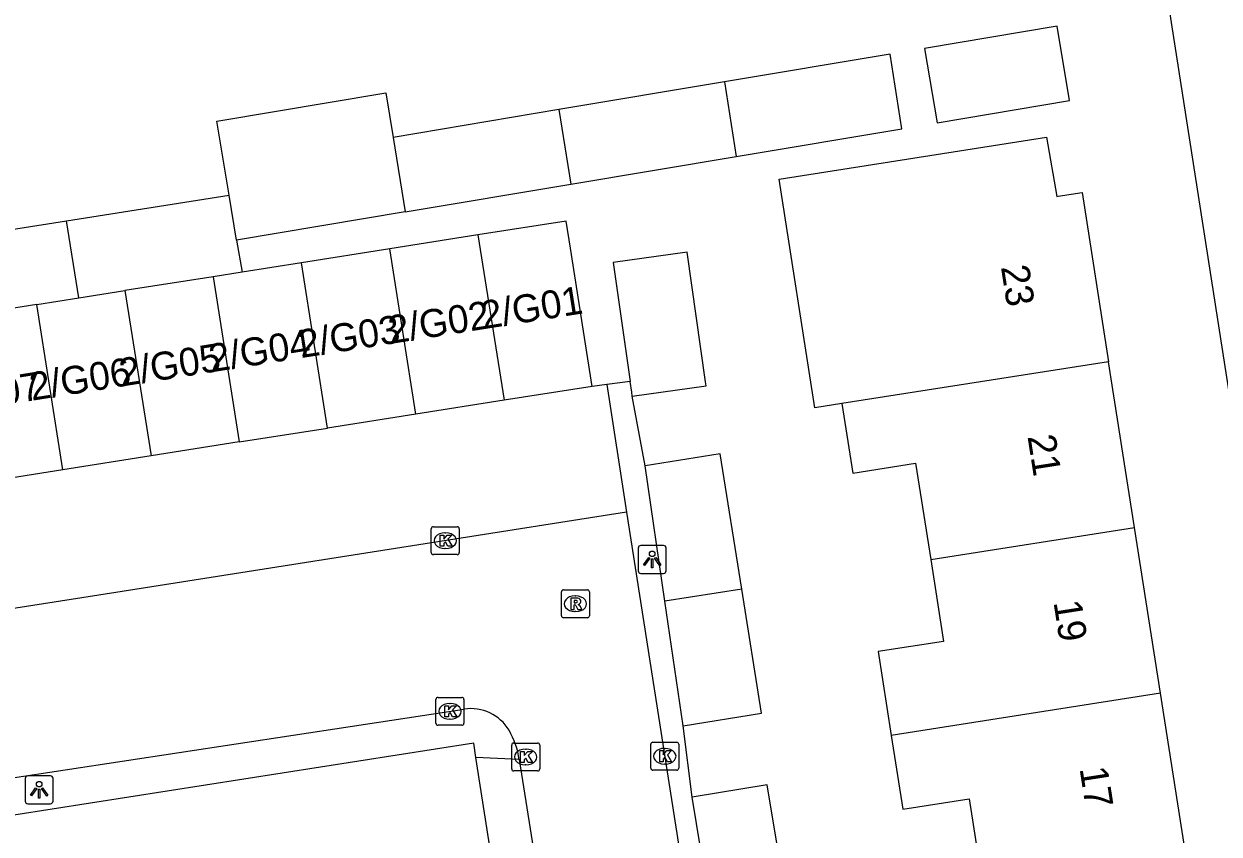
# Model space of a CAD drawing. Extents: x 160077 to 160945, y 386481 to 387498.
# Drawn here: x 160620.3 to 160663.02, y 387320.15 to 387349.13 of the extents above; entities that cross this region are included whole.
import ezdxf

# ---------------------------------------------------------------- set-up
doc = ezdxf.new("R2010")
doc.units = 0
for name, color, linetype in [('IMGEO_Kolk', 7, 'Continuous'), ('IMGEO_Lichtpunt', 7, 'Continuous'), ('IMGEO_Pand', 7, 'Continuous'), ('IMGEO_Pand_nummerreeks', 7, 'Continuous'), ('IMGEO_Rijbaan_lokaal_open', 7, 'Continuous'), ('IMGEO_Rioolput', 7, 'Continuous'), ('IMGEO_Voetpad_open', 7, 'Continuous')]:
    doc.layers.add(name, color=color, linetype=linetype)

msp = doc.modelspace()

# ---------------------------------------------------------------- linework, layer by layer
at = {"layer": 'IMGEO_Kolk'}
for p, q in [((160634.861, 387330.218), (160634.861, 387331.07)), ((160634.936, 387331.144), (160635.788, 387331.144)), ((160635.349, 387330.924), (160635.374, 387330.924)), ((160635.862, 387331.07), (160635.862, 387330.218)), ((160635.372, 387330.364), (160635.347, 387330.364)), ((160635.788, 387330.144), (160634.936, 387330.144)), ((160635.027, 387324.115), (160635.027, 387324.967)), ((160635.102, 387325.041), (160635.954, 387325.041)), ((160635.515, 387324.821), (160635.54, 387324.821)), ((160636.028, 387324.967), (160636.028, 387324.115)), ((160635.954, 387324.041), (160635.102, 387324.041)), ((160635.538, 387324.261), (160635.513, 387324.261)), ((160637.735, 387322.482), (160637.735, 387323.334)), ((160637.81, 387323.408), (160638.662, 387323.408)), ((160638.223, 387323.188), (160638.248, 387323.188)), ((160638.736, 387323.334), (160638.736, 387322.482)), ((160642.706, 387322.51), (160642.706, 387323.362)), ((160642.781, 387323.436), (160643.633, 387323.436)), ((160643.194, 387323.216), (160643.219, 387323.216)), ((160643.707, 387323.362), (160643.707, 387322.51)), ((160643.217, 387322.656), (160643.192, 387322.656)), ((160638.662, 387322.408), (160637.81, 387322.408)), ((160638.246, 387322.628), (160638.221, 387322.628)), ((160643.633, 387322.436), (160642.781, 387322.436))]:
    msp.add_line(p, q, dxfattribs=at)
for points in [[(160634.861, 387330.218), (160634.861, 387331.07)], [(160634.936, 387331.144), (160635.788, 387331.144)], [(160635.182, 387330.844), (160635.305, 387330.844), (160635.305, 387330.693), (160635.435, 387330.844), (160635.599, 387330.844), (160635.453, 387330.693), (160635.606, 387330.444), (160635.454, 387330.444), (160635.369, 387330.608), (160635.305, 387330.541), (160635.305, 387330.444), (160635.182, 387330.444), (160635.182, 387330.844)], [(160635.862, 387331.07), (160635.862, 387330.218)], [(160635.788, 387330.144), (160634.936, 387330.144)], [(160635.027, 387324.115), (160635.027, 387324.967)], [(160635.102, 387325.041), (160635.954, 387325.041)], [(160636.028, 387324.967), (160636.028, 387324.115)], [(160635.348, 387324.741), (160635.471, 387324.741), (160635.471, 387324.59), (160635.601, 387324.741), (160635.765, 387324.741), (160635.619, 387324.59), (160635.772, 387324.341), (160635.62, 387324.341), (160635.535, 387324.505), (160635.471, 387324.438), (160635.471, 387324.341), (160635.348, 387324.341), (160635.348, 387324.741)], [(160635.954, 387324.041), (160635.102, 387324.041)], [(160637.735, 387322.482), (160637.735, 387323.334)], [(160637.81, 387323.408), (160638.662, 387323.408)], [(160638.056, 387323.108), (160638.179, 387323.108), (160638.179, 387322.957), (160638.309, 387323.108), (160638.473, 387323.108), (160638.327, 387322.957), (160638.48, 387322.708), (160638.328, 387322.708), (160638.243, 387322.872), (160638.179, 387322.805), (160638.179, 387322.708), (160638.056, 387322.708), (160638.056, 387323.108)], [(160638.736, 387323.334), (160638.736, 387322.482)], [(160642.706, 387322.51), (160642.706, 387323.362)], [(160642.781, 387323.436), (160643.633, 387323.436)], [(160643.027, 387323.136), (160643.15, 387323.136), (160643.15, 387322.985), (160643.28, 387323.136), (160643.444, 387323.136), (160643.298, 387322.985), (160643.451, 387322.736), (160643.299, 387322.736), (160643.214, 387322.9), (160643.15, 387322.833), (160643.15, 387322.736), (160643.027, 387322.736), (160643.027, 387323.136)], [(160643.707, 387323.362), (160643.707, 387322.51)], [(160638.662, 387322.408), (160637.81, 387322.408)], [(160643.633, 387322.436), (160642.781, 387322.436)]]:
    msp.add_lwpolyline(points, dxfattribs=at)
for centre, start, end in [((160634.938, 387331.068), 91.552, 178.448), ((160634.938, 387331.068), 91.552, 178.448), ((160635.786, 387331.068), 1.552, 88.448), ((160635.786, 387331.068), 1.552, 88.448), ((160634.938, 387330.22), 181.552, 268.448), ((160634.938, 387330.22), 181.552, 268.448), ((160635.786, 387330.22), 271.552, 358.448), ((160635.786, 387330.22), 271.552, 358.448), ((160635.104, 387324.965), 91.552, 178.448), ((160635.104, 387324.965), 91.552, 178.448), ((160635.952, 387324.965), 1.552, 88.448), ((160635.952, 387324.965), 1.552, 88.448), ((160635.104, 387324.117), 181.552, 268.448), ((160635.104, 387324.117), 181.552, 268.448), ((160635.952, 387324.117), 271.552, 358.448), ((160635.952, 387324.117), 271.552, 358.448), ((160637.812, 387323.332), 91.552, 178.448), ((160637.812, 387323.332), 91.552, 178.448), ((160638.66, 387323.332), 1.552, 88.448), ((160638.66, 387323.332), 1.552, 88.448), ((160642.783, 387323.36), 91.552, 178.448), ((160642.783, 387323.36), 91.552, 178.448), ((160643.631, 387323.36), 1.552, 88.448), ((160643.631, 387323.36), 1.552, 88.448), ((160637.812, 387322.484), 181.552, 268.448), ((160637.812, 387322.484), 181.552, 268.448), ((160638.66, 387322.484), 271.552, 358.448), ((160638.66, 387322.484), 271.552, 358.448), ((160642.783, 387322.512), 181.552, 268.448), ((160642.783, 387322.512), 181.552, 268.448), ((160643.631, 387322.512), 271.552, 358.448), ((160643.631, 387322.512), 271.552, 358.448)]:
    msp.add_arc(centre, 0.0765, start, end, dxfattribs=at)
for centre, major_axis, ratio, start_param, end_param in [((160635.348, 387330.644), (-0.387, 0.002), 0.722429, 4.712389, 7.853982), ((160635.373, 387330.644), (-0.39, 0.002), 0.717154, 1.570796, 4.712389), ((160635.514, 387324.541), (-0.387, 0.002), 0.722429, 4.712389, 7.853982), ((160635.539, 387324.541), (-0.39, 0.002), 0.717154, 1.570796, 4.712389), ((160638.222, 387322.908), (-0.387, 0.002), 0.722429, 4.712389, 7.853982), ((160638.247, 387322.908), (-0.39, 0.002), 0.717154, 1.570796, 4.712389), ((160643.193, 387322.936), (-0.387, 0.002), 0.722429, 4.712389, 7.853982), ((160643.218, 387322.936), (-0.39, 0.002), 0.717154, 1.570796, 4.712389)]:
    msp.add_ellipse(centre, major_axis=major_axis, ratio=ratio, start_param=start_param, end_param=end_param, dxfattribs=at)
at = {"layer": 'IMGEO_Lichtpunt'}
for p, q in [((160642.258, 387330.377), (160642.258, 387329.57)), ((160642.258, 387330.377), (160642.258, 387329.57)), ((160643.16, 387330.472), (160642.352, 387330.472)), ((160643.16, 387330.472), (160642.352, 387330.472)), ((160643.254, 387329.57), (160643.254, 387330.377)), ((160643.254, 387329.57), (160643.254, 387330.377)), ((160642.352, 387329.476), (160643.16, 387329.476)), ((160642.352, 387329.476), (160643.16, 387329.476)), ((160621.249, 387322.235), (160620.441, 387322.235)), ((160621.249, 387322.235), (160620.441, 387322.235)), ((160620.347, 387322.14), (160620.347, 387321.333)), ((160620.347, 387322.14), (160620.347, 387321.333)), ((160621.343, 387321.333), (160621.343, 387322.14)), ((160621.343, 387321.333), (160621.343, 387322.14)), ((160620.441, 387321.239), (160621.249, 387321.239)), ((160620.441, 387321.239), (160621.249, 387321.239))]:
    msp.add_line(p, q, dxfattribs=at)
for points in [[(160642.632, 387330.041), (160642.671, 387330.013), (160642.483, 387329.751), (160642.445, 387329.778), (160642.632, 387330.041)], [(160642.734, 387329.993), (160642.781, 387329.993), (160642.781, 387329.671), (160642.734, 387329.671), (160642.734, 387329.993)], [(160642.844, 387330.013), (160642.882, 387330.04), (160643.069, 387329.778), (160643.03, 387329.75), (160642.844, 387330.013)], [(160620.721, 387321.804), (160620.76, 387321.776), (160620.572, 387321.514), (160620.534, 387321.541), (160620.721, 387321.804)], [(160620.933, 387321.776), (160620.971, 387321.803), (160621.158, 387321.541), (160621.119, 387321.513), (160620.933, 387321.776)], [(160620.823, 387321.756), (160620.87, 387321.756), (160620.87, 387321.434), (160620.823, 387321.434), (160620.823, 387321.756)]]:
    msp.add_lwpolyline(points, dxfattribs=at)
for centre in [(160642.757, 387330.175), (160620.846, 387321.938)]:
    msp.add_circle(centre, 0.0994, dxfattribs=at)
for centre, start, end in [((160642.352, 387330.377), 90, 180), ((160642.352, 387330.377), 90, 180), ((160643.16, 387330.377), 0, 90), ((160643.16, 387330.377), 0, 90), ((160642.352, 387329.57), 180, 270), ((160642.352, 387329.57), 180, 270), ((160643.16, 387329.57), 270, 0), ((160643.16, 387329.57), 270, 360), ((160620.441, 387322.14), 90, 180), ((160620.441, 387322.14), 90, 180), ((160621.249, 387322.14), 0, 90), ((160621.249, 387322.14), 0, 90), ((160620.441, 387321.333), 180, 270), ((160620.441, 387321.333), 180, 270), ((160621.249, 387321.333), 270, 0), ((160621.249, 387321.333), 270, 360)]:
    msp.add_arc(centre, 0.0946, start, end, dxfattribs=at)
at = {"layer": 'IMGEO_Pand'}
for points in [[(160657.673, 387346.382), (160657.227, 387349.044), (160652.49, 387348.249), (160652.936, 387345.587), (160657.673, 387346.382)], [(160645.762, 387344.385), (160651.68, 387345.377), (160651.256, 387348.042), (160645.339, 387347.051)], [(160645.339, 387347.051), (160639.421, 387346.059)], [(160645.339, 387347.051), (160645.762, 387344.385)], [(160627.636, 387343), (160627.193, 387345.641), (160633.238, 387346.654), (160633.504, 387345.068)], [(160639.421, 387346.059), (160633.504, 387345.068)], [(160639.421, 387346.059), (160639.844, 387343.393)], [(160633.504, 387345.068), (160633.928, 387342.402)], [(160649.538, 387335.55), (160648.57, 387335.398), (160647.289, 387343.578), (160656.845, 387345.074), (160657.216, 387342.956), (160657.268, 387342.965), (160658.121, 387343.099), (160659.07, 387337.043)], [(160639.844, 387343.393), (160645.762, 387344.385)], [(160633.928, 387342.402), (160639.844, 387343.393)], [(160621.826, 387342.084), (160627.636, 387343)], [(160627.905, 387341.393), (160627.636, 387343)], [(160633.928, 387342.402), (160627.905, 387341.393)], [(160617.486, 387338.574), (160617.05, 387341.331), (160621.826, 387342.084)], [(160622.264, 387339.327), (160621.826, 387342.084)], [(160640.614, 387336.162), (160639.835, 387341.102), (160639.682, 387342.074), (160636.528, 387341.577)], [(160636.528, 387341.577), (160633.375, 387341.079)], [(160636.528, 387341.577), (160637.461, 387335.665)], [(160627.905, 387341.393), (160628.097, 387340.247)], [(160633.375, 387341.079), (160630.221, 387340.582)], [(160634.307, 387335.167), (160633.375, 387341.079)], [(160630.221, 387340.582), (160628.097, 387340.247)], [(160631.154, 387334.67), (160630.221, 387340.582)], [(160642.044, 387335.809), (160644.68, 387336.181), (160644.66, 387336.32), (160644.003, 387340.964), (160641.367, 387340.591), (160641.97, 387336.332)], [(160628.097, 387340.247), (160627.068, 387340.085)], [(160627.068, 387340.085), (160623.914, 387339.588)], [(160627.068, 387340.085), (160628, 387334.173)], [(160620.761, 387339.09), (160622.264, 387339.327)], [(160622.264, 387339.327), (160623.914, 387339.588)], [(160623.914, 387339.588), (160624.846, 387333.676)], [(160620.761, 387339.09), (160617.607, 387338.593)], [(160621.693, 387333.178), (160620.761, 387339.09)], [(160659.07, 387337.043), (160649.538, 387335.55)], [(160659.998, 387331.115), (160659.07, 387337.043)], [(160642.044, 387335.809), (160642.024, 387335.95), (160641.97, 387336.332)], [(160640.614, 387336.162), (160637.461, 387335.665)], [(160637.461, 387335.665), (160634.307, 387335.167)], [(160649.538, 387335.55), (160649.926, 387333.062), (160652.173, 387333.413), (160652.71, 387329.973)], [(160634.307, 387335.167), (160631.154, 387334.67)], [(160628, 387334.173), (160631.154, 387334.67)], [(160628, 387334.173), (160624.846, 387333.676)], [(160645.957, 387328.915), (160645.188, 387333.751), (160642.51, 387333.325)], [(160624.846, 387333.676), (160621.693, 387333.178)], [(160643.213, 387328.485), (160642.51, 387333.325)], [(160621.693, 387333.178), (160618.539, 387332.681)], [(160652.71, 387329.973), (160659.998, 387331.115)], [(160660.927, 387325.188), (160659.998, 387331.115)], [(160652.71, 387329.973), (160653.167, 387327.041), (160650.835, 387326.677), (160651.303, 387323.68)], [(160645.957, 387328.915), (160643.213, 387328.485)], [(160643.862, 387324.023), (160646.664, 387324.474), (160645.957, 387328.915)], [(160643.862, 387324.023), (160643.213, 387328.485)], [(160660.927, 387325.188), (160651.303, 387323.68)], [(160661.855, 387319.26), (160660.927, 387325.188)], [(160651.303, 387323.68), (160651.714, 387321.044), (160654.082, 387321.413), (160654.596, 387318.122)], [(160636.459, 387322.885), (160636.379, 387323.398), (160619.943, 387320.827)], [(160638.28, 387311.247), (160636.459, 387322.885)], [(160647.673, 387317.038), (160646.869, 387321.91), (160644.182, 387321.466)], [(160644.983, 387316.616), (160644.182, 387321.466)]]:
    msp.add_lwpolyline(points, dxfattribs=at)
at = {"layer": 'IMGEO_Rijbaan_lokaal_open'}
for points in [[(160641.844, 387331.659), (160622.978, 387328.701), (160606.536, 387326.115)], [(160641.844, 387331.659), (160644.897, 387312.1), (160647.528, 387295.355), (160649.294, 387284.026), (160650.963, 387272.69), (160651.058, 387272.025)], [(160619.745, 387322.137), (160636.04, 387324.62)], [(160638.002, 387322.813), (160639.8, 387311.476)]]:
    msp.add_lwpolyline(points, dxfattribs=at)
for centre, radius, start, end in [((160636.28, 387323.054), 1.584, 30.794, 98.7108), ((160635.212, 387322.443), 2.814, 7.544, 30.3359)]:
    msp.add_arc(centre, radius, start, end, dxfattribs=at)
at = {"layer": 'IMGEO_Rioolput'}
for p, q in [((160639.512, 387327.962), (160639.512, 387328.814)), ((160639.587, 387328.888), (160640.439, 387328.888)), ((160640, 387328.668), (160640.025, 387328.668)), ((160640.513, 387328.814), (160640.513, 387327.962)), ((160640.439, 387327.888), (160639.587, 387327.888)), ((160640.023, 387328.108), (160639.998, 387328.108))]:
    msp.add_line(p, q, dxfattribs=at)
for points in [[(160639.512, 387327.962), (160639.512, 387328.814)], [(160639.587, 387328.888), (160640.439, 387328.888)], [(160640.513, 387328.814), (160640.513, 387327.962)], [(160640.101, 387328.586), (160639.849, 387328.588), (160639.849, 387328.188)], [(160639.849, 387328.188), (160639.973, 387328.188), (160639.973, 387328.35), (160639.984, 387328.35)], [(160640.027, 387328.507), (160639.973, 387328.507), (160639.973, 387328.426)], [(160639.973, 387328.426), (160640.025, 387328.426)], [(160640.031, 387328.321), (160640.102, 387328.188), (160640.242, 387328.188), (160640.177, 387328.314)], [(160640.439, 387327.888), (160639.587, 387327.888)]]:
    msp.add_lwpolyline(points, dxfattribs=at)
for centre, radius, start, end in [((160639.589, 387328.812), 0.0765, 91.552, 178.448), ((160639.589, 387328.812), 0.0765, 91.552, 178.448), ((160640.437, 387328.812), 0.0765, 1.552, 88.448), ((160640.437, 387328.812), 0.0765, 1.552, 88.448), ((160639.983, 387328.297), 0.0533, 26.0293, 88.6989), ((160640.009, 387328.615), 0.19, 274.7715, 282.9687), ((160640.033, 387328.411), 0.0964, 77.0061, 93.1865), ((160640.047, 387328.468), 0.0378, 276.6634, 79.6772), ((160640.1, 387328.476), 0.109, 350.3612, 89.416), ((160640.098, 387328.476), 0.112, 277.5842, 350.9817), ((160640.082, 387328.261), 0.108, 29.5134, 73.7905), ((160639.589, 387327.964), 0.0765, 181.552, 268.448), ((160639.589, 387327.964), 0.0765, 181.552, 268.448), ((160640.437, 387327.964), 0.0765, 271.552, 358.448), ((160640.437, 387327.964), 0.0765, 271.552, 358.448)]:
    msp.add_arc(centre, radius, start, end, dxfattribs=at)
for centre, major_axis, ratio, start_param, end_param in [((160639.999, 387328.388), (-0.387, 0.002), 0.722429, 4.712389, 7.853982), ((160640.024, 387328.388), (-0.39, 0.002), 0.717154, 1.570796, 4.712389)]:
    msp.add_ellipse(centre, major_axis=major_axis, ratio=ratio, start_param=start_param, end_param=end_param, dxfattribs=at)
at = {"layer": 'IMGEO_Voetpad_open'}
for points in [[(160658.42, 387367.678), (160672.841, 387275.223)], [(160641.97, 387336.332), (160641.132, 387336.227)], [(160641.132, 387336.227), (160640.614, 387336.162)], [(160641.132, 387336.227), (160641.844, 387331.659)], [(160642.51, 387333.325), (160642.044, 387335.809)], [(160644.182, 387321.466), (160643.862, 387324.023)], [(160638.002, 387322.813), (160636.459, 387322.885)]]:
    msp.add_lwpolyline(points, dxfattribs=at)

# ---------------------------------------------------------------- texts
at = {"layer": 'IMGEO_Pand_nummerreeks'}
for s, rotation, p in [('23', 278.9036, (160655.218, 387340.434)), ('2/G01', 9.0105, (160636.725, 387338.206)), ('2/G02', 9.0105, (160633.403, 387337.679)), ('2/G03', 9.0105, (160630.203, 387337.172)), ('2/G04', 9.0126, (160626.997, 387336.664)), ('2/G05', 9.0105, (160623.791, 387336.155)), ('2/G06', 9.0126, (160620.585, 387335.647)), ('2/G07', 9.0105, (160617.378, 387335.138)), ('21', 278.9024, (160656.168, 387334.373)), ('19', 278.9024, (160657.097, 387328.446)), ('17', 278.9024, (160658.028, 387322.497))]:
    msp.add_text(s, height=1, rotation=rotation, dxfattribs=at).set_placement(p)

doc.saveas('drawing.dxf')
